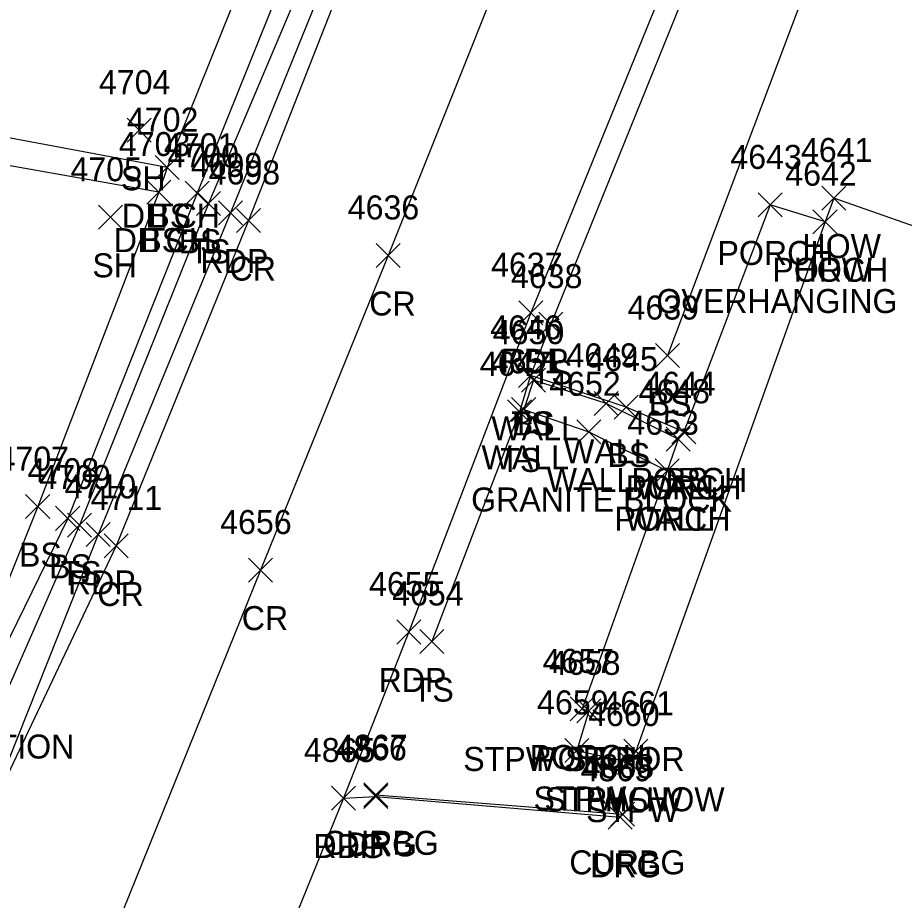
# Model space of a CAD drawing. Extents: x 1653135 to 1655489, y 602711 to 605684.
# Drawn here: x 1653549.3 to 1653623.1, y 604853.1 to 604926.5 of the extents above; entities that cross this region are included whole.
import ezdxf

# ---------------------------------------------------------------- set-up
doc = ezdxf.new("R2010")
doc.units = 0
for name, color, linetype in [('D_A', 7, 'Continuous'), ('D_I', 7, 'Continuous'), ('D_TIC', 7, 'Continuous'), ('DD', 7, 'Continuous'), ('L_A', 7, 'Continuous'), ('L_C', 7, 'Continuous'), ('L_I', 7, 'Continuous'), ('L_TIC', 7, 'Continuous'), ('LBC', 7, 'Continuous'), ('LBF', 7, 'Continuous'), ('LELB', 7, 'Continuous'), ('LW', 7, 'Continuous'), ('P_A', 7, 'Continuous'), ('P_I', 7, 'Continuous'), ('P_TIC', 7, 'Continuous'), ('PET', 7, 'Continuous'), ('PRC', 7, 'Continuous'), ('R_A', 7, 'Continuous'), ('R_I', 7, 'Continuous'), ('R_TIC', 7, 'Continuous'), ('RC', 7, 'Continuous'), ('RDG', 7, 'Continuous'), ('S_C', 7, 'Continuous')]:
    doc.layers.add(name, color=color, linetype=linetype)

msp = doc.modelspace()

# ---------------------------------------------------------------- linework, layer by layer
at = {"layer": 'D_TIC'}
for points in [[(1653560.705, 604913.067), (1653562.705, 604915.067)], [(1653562.705, 604913.067), (1653560.705, 604915.067)], [(1653560.705, 604913.067), (1653562.705, 604915.067)], [(1653562.705, 604913.067), (1653560.705, 604915.067)], [(1653560.032, 604911.031), (1653562.032, 604913.031)], [(1653562.032, 604911.031), (1653560.032, 604913.031)], [(1653560.032, 604911.031), (1653562.032, 604913.031)], [(1653562.032, 604911.031), (1653560.032, 604913.031)]]:
    msp.add_lwpolyline(points, dxfattribs=at)
at = {"layer": 'DD'}
for points in [[(1653561.705, 604914.067), (1653540.805, 604917.999), (1653538.788, 604920.349), (1653536.081, 604923.861)], [(1653561.032, 604912.031), (1653540.93, 604915.577), (1653538.006, 604915.204), (1653533.284, 604915.413)]]:
    msp.add_lwpolyline(points, dxfattribs=at)
at = {"layer": 'L_TIC'}
for points in [[(1653558.372, 604916.184), (1653560.372, 604918.184)], [(1653560.372, 604916.184), (1653558.372, 604918.184)], [(1653558.372, 604916.184), (1653560.372, 604918.184)], [(1653560.372, 604916.184), (1653558.372, 604918.184)], [(1653560.705, 604913.067), (1653562.705, 604915.067)], [(1653562.705, 604913.067), (1653560.705, 604915.067)], [(1653560.705, 604913.067), (1653562.705, 604915.067)], [(1653562.705, 604913.067), (1653560.705, 604915.067)], [(1653560.032, 604911.031), (1653562.032, 604913.031)], [(1653562.032, 604911.031), (1653560.032, 604913.031)], [(1653560.032, 604911.031), (1653562.032, 604913.031)], [(1653562.032, 604911.031), (1653560.032, 604913.031)], [(1653563.219, 604910.93), (1653565.219, 604912.93)], [(1653565.219, 604910.93), (1653563.219, 604912.93)], [(1653563.219, 604910.93), (1653565.219, 604912.93)], [(1653565.219, 604910.93), (1653563.219, 604912.93)], [(1653564.166, 604910.093), (1653566.166, 604912.093)], [(1653566.166, 604910.093), (1653564.166, 604912.093)], [(1653564.166, 604910.093), (1653566.166, 604912.093)], [(1653566.166, 604910.093), (1653564.166, 604912.093)], [(1653610.896, 604909.961), (1653612.896, 604911.961)], [(1653612.896, 604909.961), (1653610.896, 604911.961)], [(1653610.896, 604909.961), (1653612.896, 604911.961)], [(1653612.896, 604909.961), (1653610.896, 604911.961)], [(1653616.204, 604910.536), (1653618.204, 604912.536)], [(1653618.204, 604910.536), (1653616.204, 604912.536)], [(1653616.204, 604910.536), (1653618.204, 604912.536)], [(1653618.204, 604910.536), (1653616.204, 604912.536)], [(1653556.001, 604908.934), (1653558.001, 604910.934)], [(1653558.001, 604908.934), (1653556.001, 604910.934)], [(1653556.001, 604908.934), (1653558.001, 604910.934)], [(1653558.001, 604908.934), (1653556.001, 604910.934)], [(1653615.468, 604908.562), (1653617.468, 604910.562)], [(1653617.468, 604908.562), (1653615.468, 604910.562)], [(1653615.468, 604908.562), (1653617.468, 604910.562)], [(1653617.468, 604908.562), (1653615.468, 604910.562)], [(1653615.468, 604908.562), (1653617.468, 604910.562)], [(1653617.468, 604908.562), (1653615.468, 604910.562)], [(1653615.468, 604908.562), (1653617.468, 604910.562)], [(1653617.468, 604908.562), (1653615.468, 604910.562)], [(1653592.638, 604900.035), (1653594.638, 604902.035)], [(1653594.638, 604900.035), (1653592.638, 604902.035)], [(1653592.638, 604900.035), (1653594.638, 604902.035)], [(1653594.638, 604900.035), (1653592.638, 604902.035)], [(1653602.349, 604897.418), (1653604.349, 604899.418)], [(1653604.349, 604897.418), (1653602.349, 604899.418)], [(1653602.349, 604897.418), (1653604.349, 604899.418)], [(1653604.349, 604897.418), (1653602.349, 604899.418)], [(1653590.958, 604895.766), (1653592.958, 604897.766)], [(1653592.958, 604895.766), (1653590.958, 604897.766)], [(1653590.958, 604895.766), (1653592.958, 604897.766)], [(1653592.958, 604895.766), (1653590.958, 604897.766)], [(1653590.958, 604895.766), (1653592.958, 604897.766)], [(1653592.958, 604895.766), (1653590.958, 604897.766)], [(1653590.958, 604895.766), (1653592.958, 604897.766)], [(1653592.958, 604895.766), (1653590.958, 604897.766)], [(1653591.205, 604895.369), (1653593.205, 604897.369)], [(1653593.205, 604895.369), (1653591.205, 604897.369)], [(1653591.205, 604895.369), (1653593.205, 604897.369)], [(1653593.205, 604895.369), (1653591.205, 604897.369)], [(1653590.388, 604892.938), (1653592.388, 604894.938)], [(1653592.388, 604892.938), (1653590.388, 604894.938)], [(1653590.388, 604892.938), (1653592.388, 604894.938)], [(1653592.388, 604892.938), (1653590.388, 604894.938)], [(1653597.26, 604893.436), (1653599.26, 604895.436)], [(1653599.26, 604893.436), (1653597.26, 604895.436)], [(1653597.26, 604893.436), (1653599.26, 604895.436)], [(1653599.26, 604893.436), (1653597.26, 604895.436)], [(1653598.914, 604893.135), (1653600.914, 604895.135)], [(1653600.914, 604893.135), (1653598.914, 604895.135)], [(1653598.914, 604893.135), (1653600.914, 604895.135)], [(1653600.914, 604893.135), (1653598.914, 604895.135)], [(1653590.035, 604892.732), (1653592.035, 604894.732)], [(1653592.035, 604892.732), (1653590.035, 604894.732)], [(1653590.035, 604892.732), (1653592.035, 604894.732)], [(1653592.035, 604892.732), (1653590.035, 604894.732)], [(1653595.821, 604891.072), (1653597.821, 604893.072)], [(1653597.821, 604891.072), (1653595.821, 604893.072)], [(1653595.821, 604891.072), (1653597.821, 604893.072)], [(1653597.821, 604891.072), (1653595.821, 604893.072)], [(1653603.728, 604891.069), (1653605.728, 604893.069)], [(1653605.728, 604891.069), (1653603.728, 604893.069)], [(1653603.728, 604891.069), (1653605.728, 604893.069)], [(1653605.728, 604891.069), (1653603.728, 604893.069)], [(1653603.728, 604891.069), (1653605.728, 604893.069)], [(1653605.728, 604891.069), (1653603.728, 604893.069)], [(1653603.728, 604891.069), (1653605.728, 604893.069)], [(1653605.728, 604891.069), (1653603.728, 604893.069)], [(1653603.25, 604890.447), (1653605.25, 604892.447)], [(1653605.25, 604890.447), (1653603.25, 604892.447)], [(1653603.25, 604890.447), (1653605.25, 604892.447)], [(1653605.25, 604890.447), (1653603.25, 604892.447)], [(1653603.25, 604890.447), (1653605.25, 604892.447)], [(1653605.25, 604890.447), (1653603.25, 604892.447)], [(1653603.25, 604890.447), (1653605.25, 604892.447)], [(1653605.25, 604890.447), (1653603.25, 604892.447)], [(1653602.326, 604887.828), (1653604.326, 604889.828)], [(1653604.326, 604887.828), (1653602.326, 604889.828)], [(1653602.326, 604887.828), (1653604.326, 604889.828)], [(1653604.326, 604887.828), (1653602.326, 604889.828)], [(1653602.326, 604887.828), (1653604.326, 604889.828)], [(1653604.326, 604887.828), (1653602.326, 604889.828)], [(1653602.326, 604887.828), (1653604.326, 604889.828)], [(1653604.326, 604887.828), (1653602.326, 604889.828)], [(1653549.936, 604884.841), (1653551.936, 604886.841)], [(1653551.936, 604884.841), (1653549.936, 604886.841)], [(1653549.936, 604884.841), (1653551.936, 604886.841)], [(1653551.936, 604884.841), (1653549.936, 604886.841)], [(1653552.433, 604883.868), (1653554.433, 604885.868)], [(1653554.433, 604883.868), (1653552.433, 604885.868)], [(1653552.433, 604883.868), (1653554.433, 604885.868)], [(1653554.433, 604883.868), (1653552.433, 604885.868)], [(1653553.426, 604883.303), (1653555.426, 604885.303)], [(1653555.426, 604883.303), (1653553.426, 604885.303)], [(1653553.426, 604883.303), (1653555.426, 604885.303)], [(1653555.426, 604883.303), (1653553.426, 604885.303)], [(1653582.744, 604873.61), (1653584.744, 604875.61)], [(1653584.744, 604873.61), (1653582.744, 604875.61)], [(1653582.744, 604873.61), (1653584.744, 604875.61)], [(1653584.744, 604873.61), (1653582.744, 604875.61)], [(1653595.268, 604867.999), (1653597.268, 604869.999)], [(1653597.268, 604867.999), (1653595.268, 604869.999)], [(1653595.268, 604867.999), (1653597.268, 604869.999)], [(1653597.268, 604867.999), (1653595.268, 604869.999)], [(1653595.805, 604867.835), (1653597.805, 604869.835)], [(1653597.805, 604867.835), (1653595.805, 604869.835)], [(1653595.805, 604867.835), (1653597.805, 604869.835)], [(1653597.805, 604867.835), (1653595.805, 604869.835)], [(1653595.805, 604867.835), (1653597.805, 604869.835)], [(1653597.805, 604867.835), (1653595.805, 604869.835)], [(1653595.805, 604867.835), (1653597.805, 604869.835)], [(1653597.805, 604867.835), (1653595.805, 604869.835)], [(1653594.813, 604864.542), (1653596.813, 604866.542)], [(1653596.813, 604864.542), (1653594.813, 604866.542)], [(1653594.813, 604864.542), (1653596.813, 604866.542)], [(1653596.813, 604864.542), (1653594.813, 604866.542)], [(1653599.733, 604864.476), (1653601.733, 604866.476)], [(1653601.733, 604864.476), (1653599.733, 604866.476)], [(1653599.733, 604864.476), (1653601.733, 604866.476)], [(1653601.733, 604864.476), (1653599.733, 604866.476)], [(1653599.733, 604864.476), (1653601.733, 604866.476)], [(1653601.733, 604864.476), (1653599.733, 604866.476)], [(1653599.733, 604864.476), (1653601.733, 604866.476)], [(1653601.733, 604864.476), (1653599.733, 604866.476)], [(1653599.192, 604863.571), (1653601.192, 604865.571)], [(1653601.192, 604863.571), (1653599.192, 604865.571)], [(1653599.192, 604863.571), (1653601.192, 604865.571)], [(1653601.192, 604863.571), (1653599.192, 604865.571)]]:
    msp.add_lwpolyline(points, dxfattribs=at)
at = {"layer": 'LBC'}
msp.add_lwpolyline([(1653627.163, 604908.018), (1653617.204, 604911.536), (1653616.468, 604909.562), (1653600.733, 604865.476)], dxfattribs=at)
at = {"layer": 'LBF'}
for points in [[(1653616.468, 604909.562), (1653611.896, 604910.961), (1653604.728, 604892.069), (1653604.25, 604891.447), (1653603.326, 604888.828), (1653596.268, 604868.999), (1653596.805, 604868.835)], [(1653596.805, 604868.835), (1653595.813, 604865.542), (1653600.192, 604864.571), (1653600.733, 604865.476)]]:
    msp.add_lwpolyline(points, dxfattribs=at)
at = {"layer": 'LELB'}
for points in [[(1653628.692, 605085.658), (1653616.928, 605051.253), (1653604.145, 605018.141), (1653588.98, 604978.643), (1653574.088, 604944.853), (1653561.705, 604914.067), (1653561.032, 604912.031), (1653550.936, 604885.841), (1653541.417, 604862.062)], [(1653631.596, 605085.072), (1653619.376, 605050.855), (1653605.785, 605017.644), (1653591.211, 604977.614), (1653577.689, 604945.476), (1653564.219, 604911.93), (1653553.433, 604884.868), (1653541.981, 604861.46), (1653536.551, 604855.109), (1653535.556, 604854.237)], [(1653632.967, 605084.757), (1653620.522, 605050.919), (1653607.73, 605017.428), (1653592.032, 604977.294), (1653579.847, 604945.831), (1653565.166, 604911.093), (1653554.426, 604884.303), (1653544.928, 604862.691)], [(1653662.287, 605074.874), (1653650, 605041.228), (1653640.608, 605014.969), (1653629.074, 604987.925), (1653624.544, 604977.957), (1653617.887, 604960.917), (1653608.739, 604938.37), (1653593.638, 604901.035), (1653591.958, 604896.766), (1653591.035, 604893.732), (1653583.744, 604874.61)], [(1653629.277, 604976.496), (1653626.901, 604957.292), (1653617.004, 604934.682), (1653603.349, 604898.418)], [(1653604.728, 604892.069), (1653599.914, 604894.135), (1653591.958, 604896.766)]]:
    msp.add_lwpolyline(points, dxfattribs=at)
at = {"layer": 'LW'}
msp.add_lwpolyline([(1653604.25, 604891.447), (1653598.26, 604894.436), (1653592.205, 604896.369), (1653591.388, 604893.938), (1653596.821, 604892.072), (1653603.326, 604888.828)], dxfattribs=at)
at = {"layer": 'P_TIC'}
for points in [[(1653565.997, 604909.296), (1653567.997, 604911.296)], [(1653567.997, 604909.296), (1653565.997, 604911.296)], [(1653565.997, 604909.296), (1653567.997, 604911.296)], [(1653567.997, 604909.296), (1653565.997, 604911.296)], [(1653567.472, 604908.663), (1653569.472, 604910.663)], [(1653569.472, 604908.663), (1653567.472, 604910.663)], [(1653567.472, 604908.663), (1653569.472, 604910.663)], [(1653569.472, 604908.663), (1653567.472, 604910.663)], [(1653579.105, 604905.755), (1653581.105, 604907.755)], [(1653581.105, 604905.755), (1653579.105, 604907.755)], [(1653579.105, 604905.755), (1653581.105, 604907.755)], [(1653581.105, 604905.755), (1653579.105, 604907.755)], [(1653590.982, 604900.991), (1653592.982, 604902.991)], [(1653592.982, 604900.991), (1653590.982, 604902.991)], [(1653590.982, 604900.991), (1653592.982, 604902.991)], [(1653592.982, 604900.991), (1653590.982, 604902.991)], [(1653554.966, 604882.53), (1653556.966, 604884.53)], [(1653556.966, 604882.53), (1653554.966, 604884.53)], [(1653554.966, 604882.53), (1653556.966, 604884.53)], [(1653556.966, 604882.53), (1653554.966, 604884.53)], [(1653556.472, 604881.57), (1653558.472, 604883.57)], [(1653558.472, 604881.57), (1653556.472, 604883.57)], [(1653556.472, 604881.57), (1653558.472, 604883.57)], [(1653558.472, 604881.57), (1653556.472, 604883.57)], [(1653568.49, 604879.56), (1653570.49, 604881.56)], [(1653570.49, 604879.56), (1653568.49, 604881.56)], [(1653568.49, 604879.56), (1653570.49, 604881.56)], [(1653570.49, 604879.56), (1653568.49, 604881.56)], [(1653580.825, 604874.405), (1653582.825, 604876.405)], [(1653582.825, 604874.405), (1653580.825, 604876.405)], [(1653580.825, 604874.405), (1653582.825, 604876.405)], [(1653582.825, 604874.405), (1653580.825, 604876.405)], [(1653575.402, 604860.576), (1653577.402, 604862.576)], [(1653577.402, 604860.576), (1653575.402, 604862.576)], [(1653575.402, 604860.576), (1653577.402, 604862.576)], [(1653577.402, 604860.576), (1653575.402, 604862.576)]]:
    msp.add_lwpolyline(points, dxfattribs=at)
at = {"layer": 'PET'}
for points in [[(1653633.646, 605084.486), (1653621.617, 605050.514), (1653609.161, 605016.811), (1653593.415, 604976.628), (1653581.247, 604945.503), (1653566.997, 604910.296), (1653555.966, 604883.53), (1653545.833, 604858.095), (1653540.542, 604853.303), (1653537.113, 604852.972), (1653527.536, 604814.719), (1653509.397, 604769.005), (1653501.575, 604747.875), (1653488.316, 604715.865), (1653477.29, 604690.088), (1653463.629, 604652.761)], [(1653655.918, 605064.805), (1653642.791, 605030.68), (1653630.635, 604998.758), (1653616.346, 604961.777), (1653606.999, 604938.902), (1653591.982, 604901.991), (1653581.825, 604875.405), (1653576.402, 604861.576), (1653566.832, 604837.99), (1653550.837, 604800.627), (1653535.679, 604761.751), (1653523.656, 604730.259), (1653512.191, 604699.831), (1653500.514, 604678.3), (1653485.489, 604644.125)]]:
    msp.add_lwpolyline(points, dxfattribs=at)
at = {"layer": 'PRC'}
for points in [[(1653636.364, 605083.151), (1653623.183, 605049.775), (1653610.347, 605016.387), (1653594.954, 604976.257), (1653582.468, 604945.271), (1653568.472, 604909.663), (1653557.472, 604882.57), (1653545.833, 604858.095)], [(1653642.794, 605070.13), (1653630.687, 605038.22), (1653617.604, 605002.899), (1653603.985, 604967.155), (1653594.728, 604943.347), (1653580.105, 604906.755), (1653569.49, 604880.56), (1653554.212, 604842.781), (1653538.782, 604804.489), (1653523.366, 604766.647), (1653509.987, 604734.396), (1653497.08, 604702.808), (1653488.718, 604682.378), (1653475.021, 604648.225)]]:
    msp.add_lwpolyline(points, dxfattribs=at)
at = {"layer": 'R_TIC'}
for points in [[(1653575.402, 604860.576), (1653577.402, 604862.576)], [(1653577.402, 604860.576), (1653575.402, 604862.576)], [(1653575.402, 604860.576), (1653577.402, 604862.576)], [(1653577.402, 604860.576), (1653575.402, 604862.576)], [(1653578.081, 604860.719), (1653580.081, 604862.719)], [(1653580.081, 604860.719), (1653578.081, 604862.719)], [(1653578.081, 604860.719), (1653580.081, 604862.719)], [(1653580.081, 604860.719), (1653578.081, 604862.719)], [(1653578.085, 604860.851), (1653580.085, 604862.851)], [(1653580.085, 604860.851), (1653578.085, 604862.851)], [(1653578.085, 604860.851), (1653580.085, 604862.851)], [(1653580.085, 604860.851), (1653578.085, 604862.851)], [(1653598.43, 604858.977), (1653600.43, 604860.977)], [(1653600.43, 604858.977), (1653598.43, 604860.977)], [(1653598.43, 604858.977), (1653600.43, 604860.977)], [(1653600.43, 604858.977), (1653598.43, 604860.977)], [(1653598.607, 604859.225), (1653600.607, 604861.225)], [(1653600.607, 604859.225), (1653598.607, 604861.225)], [(1653598.607, 604859.225), (1653600.607, 604861.225)], [(1653600.607, 604859.225), (1653598.607, 604861.225)]]:
    msp.add_lwpolyline(points, dxfattribs=at)
at = {"layer": 'RC'}
msp.add_lwpolyline([(1653579.085, 604861.851), (1653599.607, 604860.225)], dxfattribs=at)
at = {"layer": 'RDG'}
msp.add_lwpolyline([(1653576.402, 604861.576), (1653579.081, 604861.719), (1653599.43, 604859.977)], dxfattribs=at)

# ---------------------------------------------------------------- texts
at = {"layer": 'D_A'}
for p in [(1653557.942, 604909.067), (1653557.942, 604909.067), (1653557.269, 604907.031), (1653557.269, 604907.031)]:
    msp.add_text('DITCH', height=2, dxfattribs=at).set_placement(p)
at = {"layer": 'D_I'}
for s, p in [('4702', (1653558.367, 604917.067)), ('4702', (1653558.367, 604917.067)), ('4703', (1653557.694, 604915.031)), ('4703', (1653557.694, 604915.031))]:
    msp.add_text(s, height=2, dxfattribs=at).set_placement(p)
at = {"layer": 'L_A'}
for s, p in [('SH', (1653557.86, 604912.184)), ('SH', (1653557.86, 604912.184)), ('BS', (1653560.146, 604909.067)), ('BS', (1653560.146, 604909.067)), ('BS', (1653559.473, 604907.031)), ('BS', (1653559.473, 604907.031)), ('BS', (1653562.66, 604906.93)), ('BS', (1653562.66, 604906.93)), ('HOW', (1653614.59, 604906.536)), ('HOW', (1653614.59, 604906.536)), ('TS', (1653563.576, 604906.093)), ('TS', (1653563.576, 604906.093)), ('PORCH', (1653607.518, 604905.961)), ('PORCH', (1653607.518, 604905.961)), ('SH', (1653555.489, 604904.934)), ('SH', (1653555.489, 604904.934)), ('PORCH', (1653612.09, 604904.562)), ('PORCH', (1653612.09, 604904.562)), ('HOW', (1653613.854, 604904.562)), ('HOW', (1653613.854, 604904.562)), ('TS', (1653592.048, 604896.035)), ('TS', (1653592.048, 604896.035)), ('BS', (1653601.79, 604893.418)), ('BS', (1653601.79, 604893.418)), ('TS', (1653590.367, 604891.766)), ('TS', (1653590.367, 604891.766)), ('BS', (1653590.399, 604891.766)), ('BS', (1653590.399, 604891.766)), ('WALL', (1653588.693, 604891.369)), ('WALL', (1653588.693, 604891.369)), ('WALL', (1653594.748, 604889.436)), ('WALL', (1653594.748, 604889.436)), ('WALL', (1653587.876, 604888.938)), ('WALL', (1653587.876, 604888.938)), ('TS', (1653589.444, 604888.732)), ('TS', (1653589.444, 604888.732)), ('BS', (1653598.355, 604889.135)), ('BS', (1653598.355, 604889.135)), ('WALL', (1653593.31, 604887.072)), ('WALL', (1653593.31, 604887.072)), ('PORCH', (1653600.35, 604887.069)), ('PORCH', (1653600.35, 604887.069)), ('BS', (1653603.169, 604887.069)), ('BS', (1653603.169, 604887.069)), ('PORCH', (1653599.872, 604886.447)), ('PORCH', (1653599.872, 604886.447)), ('WALL', (1653600.739, 604886.447)), ('WALL', (1653600.739, 604886.447)), ('PORCH', (1653598.948, 604883.828)), ('PORCH', (1653598.948, 604883.828)), ('WALL', (1653599.814, 604883.828)), ('WALL', (1653599.814, 604883.828)), ('BS', (1653549.377, 604880.841)), ('BS', (1653549.377, 604880.841)), ('BS', (1653551.874, 604879.868)), ('BS', (1653551.874, 604879.868)), ('TS', (1653552.836, 604879.303)), ('TS', (1653552.836, 604879.303)), ('TS', (1653582.153, 604869.61)), ('TS', (1653582.153, 604869.61)), ('STPW ST POR', (1653586.357, 604863.835)), ('STPW ST POR', (1653586.357, 604863.835)), ('PORCH', (1653591.89, 604863.999)), ('PORCH', (1653591.89, 604863.999)), ('PORCH', (1653592.427, 604863.835)), ('PORCH', (1653592.427, 604863.835)), ('STPW', (1653592.207, 604860.542)), ('STPW', (1653592.207, 604860.542)), ('STPW HOW', (1653593.111, 604860.476)), ('STPW HOW', (1653593.111, 604860.476)), ('HOW', (1653598.119, 604860.476)), ('HOW', (1653598.119, 604860.476)), ('STPW', (1653596.585, 604859.571)), ('STPW', (1653596.585, 604859.571))]:
    msp.add_text(s, height=2, dxfattribs=at).set_placement(p)
at = {"layer": 'L_C'}
for s, p in [('OVERHANGING', (1653602.439, 604901.961)), ('OVERHANGING', (1653602.439, 604901.961)), ('GRANITE BLOCK', (1653587.016, 604885.436)), ('GRANITE BLOCK', (1653587.016, 604885.436))]:
    msp.add_text(s, height=2, dxfattribs=at).set_placement(p)
at = {"layer": 'L_I'}
for s, p in [('4704', (1653556.033, 604920.184)), ('4704', (1653556.033, 604920.184)), ('4702', (1653558.367, 604917.067)), ('4702', (1653558.367, 604917.067)), ('4703', (1653557.694, 604915.031)), ('4703', (1653557.694, 604915.031)), ('4701', (1653561.447, 604914.93)), ('4701', (1653561.447, 604914.93)), ('4641', (1653614.464, 604914.536)), ('4641', (1653614.464, 604914.536)), ('4700', (1653561.741, 604914.093)), ('4700', (1653561.741, 604914.093)), ('4643', (1653608.589, 604913.961)), ('4643', (1653608.589, 604913.961)), ('4705', (1653553.663, 604912.934)), ('4705', (1653553.663, 604912.934)), ('4642', (1653613.161, 604912.562)), ('4642', (1653613.161, 604912.562)), ('4642', (1653613.161, 604912.562)), ('4642', (1653613.161, 604912.562)), ('4638', (1653590.331, 604904.035)), ('4638', (1653590.331, 604904.035)), ('4639', (1653600.034, 604901.418)), ('4639', (1653600.034, 604901.418)), ('4646', (1653588.596, 604899.766)), ('4646', (1653588.596, 604899.766)), ('4646', (1653588.596, 604899.766)), ('4646', (1653588.596, 604899.766)), ('4650', (1653588.811, 604899.369)), ('4650', (1653588.811, 604899.369)), ('4649', (1653594.945, 604897.436)), ('4649', (1653594.945, 604897.436)), ('4647', (1653587.728, 604896.732)), ('4647', (1653587.728, 604896.732)), ('4651', (1653588.648, 604896.938)), ('4651', (1653588.648, 604896.938)), ('4645', (1653596.607, 604897.135)), ('4645', (1653596.607, 604897.135)), ('4652', (1653593.514, 604895.072)), ('4652', (1653593.514, 604895.072)), ('4644', (1653601.421, 604895.069)), ('4644', (1653601.421, 604895.069)), ('4644', (1653601.421, 604895.069)), ('4644', (1653601.421, 604895.069)), ('4648', (1653600.943, 604894.447)), ('4648', (1653600.943, 604894.447)), ('4648', (1653600.943, 604894.447)), ('4648', (1653600.943, 604894.447)), ('4653', (1653600.019, 604891.828)), ('4653', (1653600.019, 604891.828)), ('4653', (1653600.019, 604891.828)), ('4653', (1653600.019, 604891.828)), ('4707', (1653547.598, 604888.841)), ('4707', (1653547.598, 604888.841)), ('4708', (1653550.094, 604887.868)), ('4708', (1653550.094, 604887.868)), ('4709', (1653551.08, 604887.303)), ('4709', (1653551.08, 604887.303)), ('4654', (1653580.437, 604877.61)), ('4654', (1653580.437, 604877.61)), ('4657', (1653592.961, 604871.999)), ('4657', (1653592.961, 604871.999)), ('4658', (1653593.498, 604871.835)), ('4658', (1653593.498, 604871.835)), ('4658', (1653593.498, 604871.835)), ('4658', (1653593.498, 604871.835)), ('4659', (1653592.498, 604868.542)), ('4659', (1653592.498, 604868.542)), ('4661', (1653597.946, 604868.476)), ('4661', (1653597.946, 604868.476)), ('4661', (1653597.946, 604868.476)), ('4661', (1653597.946, 604868.476)), ('4660', (1653596.751, 604867.571)), ('4660', (1653596.751, 604867.571))]:
    msp.add_text(s, height=2, dxfattribs=at).set_placement(p)
at = {"layer": 'P_A'}
for s, p in [('RDP', (1653564.485, 604905.296)), ('RDP', (1653564.485, 604905.296)), ('CR', (1653566.905, 604904.663)), ('CR', (1653566.905, 604904.663)), ('CR', (1653578.538, 604901.755)), ('CR', (1653578.538, 604901.755)), ('RDP', (1653589.471, 604896.991)), ('RDP', (1653589.471, 604896.991)), ('RDP', (1653553.454, 604878.53)), ('RDP', (1653553.454, 604878.53)), ('CR', (1653555.905, 604877.57)), ('CR', (1653555.905, 604877.57)), ('CR', (1653567.923, 604875.56)), ('CR', (1653567.923, 604875.56)), ('RDP', (1653579.313, 604870.405)), ('RDP', (1653579.313, 604870.405)), ('RDP', (1653573.89, 604856.576)), ('RDP', (1653573.89, 604856.576))]:
    msp.add_text(s, height=2, dxfattribs=at).set_placement(p)
at = {"layer": 'P_I'}
for s, p in [('4699', (1653563.682, 604913.296)), ('4699', (1653563.682, 604913.296)), ('4698', (1653565.165, 604912.663)), ('4698', (1653565.165, 604912.663)), ('4636', (1653576.743, 604909.755)), ('4636', (1653576.743, 604909.755)), ('4637', (1653588.675, 604904.991)), ('4637', (1653588.675, 604904.991)), ('4710', (1653553.187, 604886.53)), ('4710', (1653553.187, 604886.53)), ('4711', (1653555.346, 604885.57)), ('4711', (1653555.346, 604885.57)), ('4656', (1653566.128, 604883.56)), ('4656', (1653566.128, 604883.56)), ('4655', (1653578.518, 604878.405)), ('4655', (1653578.518, 604878.405)), ('4865', (1653573.095, 604864.576)), ('4865', (1653573.095, 604864.576))]:
    msp.add_text(s, height=2, dxfattribs=at).set_placement(p)
at = {"layer": 'R_A'}
for s, p in [('CURBG', (1653574.668, 604856.851)), ('CURBG', (1653574.668, 604856.851)), ('DRG', (1653576.57, 604856.719)), ('DRG', (1653576.57, 604856.719)), ('DRG', (1653573.89, 604856.576)), ('DRG', (1653573.89, 604856.576)), ('CURBG', (1653595.19, 604855.225)), ('CURBG', (1653595.19, 604855.225)), ('DRG', (1653596.918, 604854.977)), ('DRG', (1653596.918, 604854.977))]:
    msp.add_text(s, height=2, dxfattribs=at).set_placement(p)
at = {"layer": 'R_I'}
for s, p in [('4867', (1653575.778, 604864.851)), ('4867', (1653575.778, 604864.851)), ('4865', (1653573.095, 604864.576)), ('4865', (1653573.095, 604864.576)), ('4866', (1653575.719, 604864.719)), ('4866', (1653575.719, 604864.719)), ('4869', (1653596.115, 604862.977)), ('4869', (1653596.115, 604862.977)), ('4868', (1653596.3, 604863.225)), ('4868', (1653596.3, 604863.225))]:
    msp.add_text(s, height=2, dxfattribs=at).set_placement(p)
at = {"layer": 'S_C'}
msp.add_text('INTERSECTION', height=2, dxfattribs=at).set_placement((1653534.078, 604864.869))

doc.saveas('drawing.dxf')
